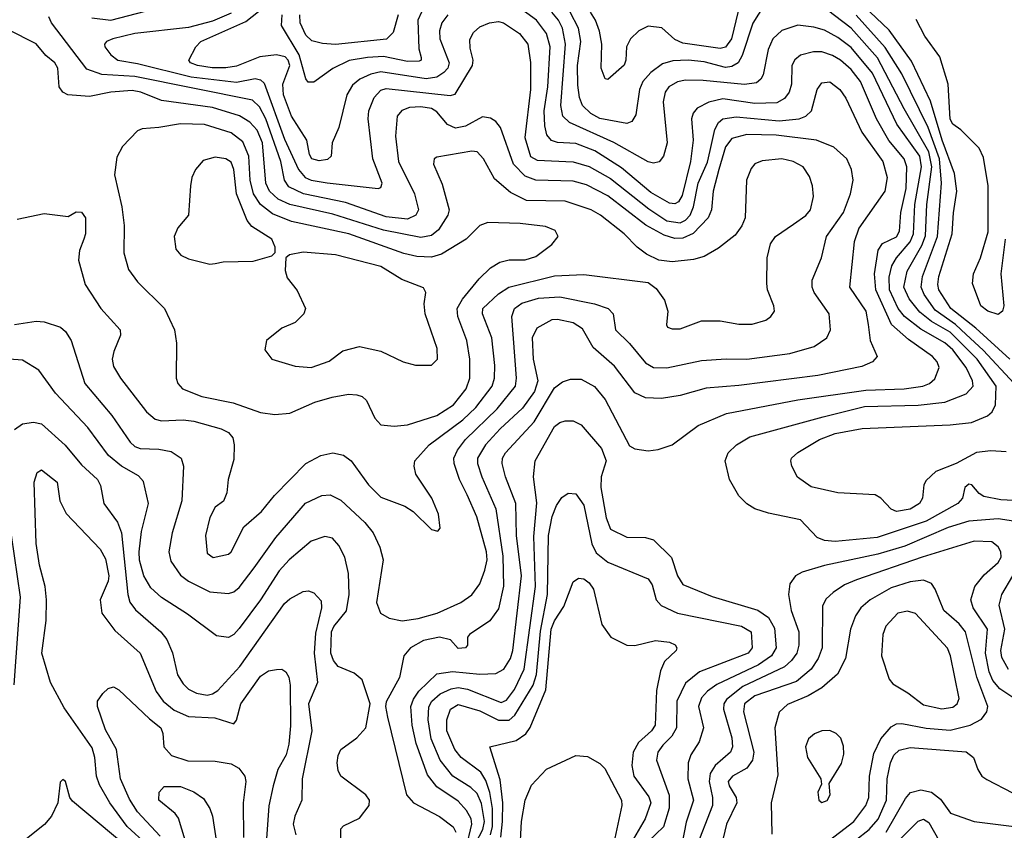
# Model space of a CAD drawing. Extents: x 997026 to 1115308, y 536381 to 619039.
# Tile 368 of 484: x 1041804 to 1045488, y 599052 to 602086. Entities that reach past the tile are written whole.
import ezdxf

# ---------------------------------------------------------------- set-up
doc = ezdxf.new("R2010")
doc.units = 0

msp = doc.modelspace()

# ---------------------------------------------------------------- linework, layer by layer
at = {"layer": '0CON20XD'}
for points in [[(1045508.8, 600815), (1045381.8, 600931.8), (1045287.3, 601005), (1045242.9, 601075), (1045239, 601095), (1045243.3, 601125), (1045293.3, 601285), (1045297.2, 601362.8), (1045310.4, 601445), (1045300.9, 601510.9), (1045255, 601635.3), (1045211.4, 601781.4), (1045140.9, 601930.9), (1045056.8, 602046.8), (1044912.8, 602185)], [(1043405.3, 602105), (1043383.2, 602075), (1043375.2, 602045), (1043375.6, 602015), (1043410.9, 601925), (1043405.2, 601905), (1043391.2, 601888.8), (1043365, 601871.6), (1043325, 601865.1), (1043155, 601891.5), (1043117.4, 601882.6), (1043076.3, 601863.7), (1043049.3, 601840.7), (1043027.9, 601805), (1042997.7, 601682.3), (1042972.5, 601625), (1042969.2, 601575), (1042955, 601562.5), (1042925, 601557.9), (1042897.5, 601565), (1042888.3, 601581.7), (1042878.5, 601635), (1042821, 601725), (1042790.8, 601805), (1042789, 601845), (1042815.1, 601914.9), (1042808.5, 601935), (1042797.1, 601947.1), (1042765, 601955.2), (1042702.5, 601947.5), (1042615, 601912.5), (1042575, 601905.8), (1042524.2, 601905.8), (1042468.6, 601915), (1042443.5, 601925), (1042436.5, 601935), (1042463.1, 601985), (1042481.3, 602005), (1042649.9, 602080.1), (1042750.7, 602159.3)], [(1043474.9, 598985), (1043496.1, 599075), (1043493, 599095), (1043476.1, 599126.1), (1043445, 599161.1), (1043364.9, 599214.9), (1043329.3, 599259.3), (1043287.2, 599377.2), (1043272.8, 599445), (1043267.3, 599515), (1043276.9, 599543.1), (1043296.9, 599573.1), (1043365, 599637.5), (1043423.8, 599646.2), (1043525, 599637.1), (1043585, 599638.4), (1043615, 599655.3), (1043639.8, 599695), (1043648.4, 599725), (1043680.8, 600005), (1043662.8, 600155), (1043659.6, 600275), (1043621.2, 600375), (1043609.5, 600425), (1043610.8, 600445), (1043621.1, 600465), (1043728.6, 600581.4), (1043805, 600707.8), (1043835, 600730.4), (1043865, 600741.3), (1043905, 600740.3), (1043955, 600713.8), (1043995, 600664.5), (1044085, 600490.6), (1044105, 600480), (1044155, 600472.5), (1044192.8, 600477.2), (1044245, 600494.4), (1044342.2, 600567.8), (1044448.1, 600611.9), (1044715, 600662.8), (1044969.8, 600699.8), (1045112.5, 600705), (1045182.9, 600715), (1045208.1, 600725), (1045228.3, 600741.7), (1045243.6, 600785), (1045236.9, 600805), (1045218.9, 600825), (1045129.2, 600889.2), (1045065.8, 600945.8), (1045006.9, 601075), (1045001.6, 601135), (1045016, 601224), (1045032, 601248), (1045085, 601273.8), (1045095.9, 601295), (1045100.2, 601365), (1045120, 601455), (1045123.2, 601535), (1045113, 601565), (1045055.6, 601634.4), (1045009.7, 601715), (1044949.5, 601855), (1044915, 601900.2), (1044874.4, 601934.4), (1044845, 601952), (1044805, 601965.7), (1044773.5, 601966.5), (1044725, 601954.1), (1044703.9, 601936.1), (1044693.3, 601915), (1044692.2, 601845), (1044682.7, 601815), (1044665, 601791.2), (1044636.9, 601775), (1044555, 601772.3), (1044435, 601790.5), (1044381.9, 601778.1), (1044338.2, 601755), (1044323.4, 601736.6), (1044317.8, 601715), (1044323.4, 601635), (1044313.7, 601555), (1044282.2, 601427.8), (1044268.4, 601405), (1044255, 601397.1), (1044235, 601399.5), (1044165, 601440), (1044055, 601532.1), (1043956, 601595), (1043885, 601622.4), (1043816.2, 601626.2), (1043793.8, 601633.8), (1043775.7, 601655), (1043768.8, 601688.8), (1043766.4, 601745), (1043780.3, 601835), (1043788.3, 601985), (1043775.2, 602035), (1043737.7, 602085), (1043665, 602137.3)], [(1044589.5, 602140.5), (1044546.7, 602073.3), (1044507.5, 601952.5), (1044491.8, 601925), (1044468.5, 601911.5), (1044445, 601907), (1044365, 601928.5), (1044304.8, 601935.2), (1044247.2, 601932.8), (1044208.8, 601921.2), (1044165, 601889.2), (1044134.8, 601855), (1044122.8, 601825), (1044109.5, 601730.5), (1044094.2, 601705.8), (1044075, 601698), (1043975, 601716.7), (1043940.7, 601735), (1043909.8, 601765), (1043898.1, 601795), (1043891.8, 601841.8), (1043891.1, 601915), (1043903, 602005), (1043894.8, 602055), (1043863.5, 602115)], [(1045495, 600468.5), (1045438, 600472), (1045383.9, 600466.1), (1045308.2, 600425), (1045231.5, 600395), (1045195, 600361.4), (1045187.1, 600345), (1045182.3, 600295), (1045170.4, 600275), (1045135, 600253.5), (1045085, 600245.3), (1045064.5, 600254.5), (1045026.2, 600295), (1045005, 600307.2), (1044865, 600315.8), (1044765, 600338), (1044714.1, 600374.1), (1044692.5, 600415), (1044688.5, 600435), (1044691.5, 600445), (1044715, 600466.8), (1044796.9, 600515), (1044855, 600537.4), (1044956.4, 600556.4), (1045285, 600569.3), (1045365, 600579.1), (1045425, 600603.6), (1045441.8, 600618.2), (1045455.3, 600644.7), (1045457.5, 600715), (1045386.4, 600815), (1045336.8, 600865), (1045285, 600916.5), (1045215, 600957.1), (1045171.7, 600991.7), (1045131.9, 601041.9), (1045111.5, 601085), (1045123.9, 601145), (1045178.9, 601241.1), (1045192.8, 601277.2), (1045197.8, 601395), (1045216.7, 601535), (1045205, 601591.6), (1045112.7, 601752.7), (1045013.8, 601943.8), (1044915.1, 602055.1), (1044795.6, 602145.6)], [(1041784.2, 600945.8), (1041865, 600957.8), (1041895.3, 600955.3), (1041956.9, 600935), (1041975, 600918.9), (1041996.1, 600885), (1042047.8, 600725), (1042148.7, 600605), (1042217.6, 600505), (1042235, 600488.8), (1042255, 600481.1), (1042325, 600478.7), (1042370.1, 600470.1), (1042408.2, 600445), (1042416.2, 600415), (1042411.2, 600285), (1042374.2, 600165), (1042362.4, 600095), (1042369.7, 600059.7), (1042405, 600007.1), (1042435, 599984), (1042515, 599944.7), (1042585, 599938.5), (1042605, 599944.6), (1042625, 599960.8), (1042681.7, 600035), (1042761.9, 600148.1), (1042873.5, 600276.5), (1042934.8, 600305.2), (1042965, 600308), (1043005, 600287.3), (1043094.8, 600204.8), (1043126.6, 600165), (1043151.3, 600111.3), (1043163.3, 600065), (1043138.4, 599905), (1043153.5, 599865), (1043185.9, 599845.9), (1043235, 599836.5), (1043294.7, 599844.7), (1043365.5, 599864.5), (1043454.4, 599905), (1043495, 599933.8), (1043525, 599974.4), (1043544.2, 600025.8), (1043552.5, 600065), (1043550.5, 600095), (1043514.8, 600224.8), (1043477.8, 600307.8), (1043450, 600365), (1043429.2, 600425), (1043428.4, 600445), (1043441.7, 600475), (1043472.2, 600515), (1043590.2, 600629.8), (1043659.1, 600715), (1043663.2, 600745), (1043644.8, 600975.2), (1043655.2, 601004.8), (1043683.1, 601025), (1043745, 601044.2), (1043825, 601048.4), (1043955, 601023.3), (1044005.7, 601005), (1044024.4, 600985), (1044032.9, 600925), (1044085, 600873.9), (1044145, 600802.2), (1044175, 600783.8), (1044225, 600783.2), (1044355, 600810.5), (1044447, 600817), (1044525, 600816.2), (1044685, 600836.9), (1044776.6, 600863.4), (1044823.3, 600895), (1044837.5, 600925), (1044832.9, 600985), (1044776.8, 601065), (1044768.9, 601085), (1044768.5, 601111.5), (1044803.6, 601195), (1044822, 601275), (1044885.8, 601365), (1044911.8, 601435), (1044922.7, 601485), (1044916.2, 601525), (1044898.8, 601565), (1044849.6, 601609.6), (1044785.7, 601635.7), (1044634.3, 601654.3), (1044525, 601656.2), (1044468.5, 601641.5), (1044445, 601610.9), (1044420.1, 601525), (1044398.7, 601445), (1044392.3, 601375), (1044380, 601345), (1044323.9, 601286.1), (1044285, 601268.4), (1044255, 601267.5), (1044215, 601279.8), (1044147.1, 601317.1), (1044005, 601426.8), (1043925, 601468.7), (1043875, 601482.2), (1043735, 601486.2), (1043695, 601500), (1043651.7, 601545), (1043602.4, 601682.4), (1043585, 601705.6), (1043565, 601717.8), (1043535, 601722.3), (1043472.2, 601687.8), (1043435, 601680.6), (1043404.6, 601694.6), (1043365, 601741.6), (1043345, 601753.7), (1043305, 601760), (1043262.8, 601757.2), (1043233.5, 601746.5), (1043215.8, 601725), (1043210.1, 601649.9), (1043221.6, 601555), (1043281.7, 601435), (1043296.2, 601375), (1043286, 601354), (1043255, 601339.7), (1043175, 601348.7), (1043022.5, 601402.5), (1042865.5, 601435), (1042810.8, 601460.8), (1042794.4, 601485), (1042781, 601555), (1042725.1, 601715.1), (1042700.7, 601760.7), (1042675, 601784.8), (1042235, 601873.1), (1042111.2, 601881.2), (1042055, 601901.4), (1041922.7, 602075), (1041913, 602097)], [(1042073.8, 602093.8), (1042145, 602083.9), (1042275, 602118.7)], [(1042595, 602110.1), (1042525, 602081.2), (1042435, 602056.5), (1042235, 602034.8), (1042152.5, 602015), (1042129.2, 602005), (1042120.8, 601995), (1042121.9, 601985), (1042145, 601954.3), (1042171.2, 601935), (1042245, 601922.5), (1042445, 601872.8), (1042615, 601852.9), (1042685, 601866), (1042705, 601860.7), (1042718.6, 601848.6), (1042795, 601638.8), (1042846.9, 601525), (1042871.7, 601495), (1042895, 601485.2), (1042954.8, 601475.2), (1043145, 601454.5), (1043155, 601458), (1043160.5, 601475), (1043125.3, 601565), (1043107.3, 601715), (1043110.5, 601745), (1043130.3, 601795), (1043155, 601822.8), (1043175, 601828.3), (1043415, 601803.1), (1043433, 601807), (1043498.4, 601915), (1043500.8, 601935), (1043489.4, 601979.4), (1043487.8, 602012.2), (1043501.9, 602038.1), (1043525, 602060), (1043561.2, 602075), (1043595, 602079.1), (1043614, 602075), (1043674.4, 602034.4), (1043704.7, 601995), (1043715.6, 601925.6), (1043715.2, 601825), (1043694, 601645), (1043715, 601574.6), (1043739.9, 601559.9), (1043875, 601554.8), (1043935, 601536.2), (1044015, 601492.1), (1044158.2, 601378.2), (1044225, 601333.2), (1044275, 601326), (1044295, 601336.2), (1044312, 601355), (1044324.7, 601385.3), (1044342.1, 601475), (1044377.5, 601552.5), (1044386.9, 601596.9), (1044405.1, 601674.9), (1044419, 601701), (1044435, 601715.7), (1044485, 601722.1), (1044645, 601708.2), (1044720.8, 601715), (1044745, 601725.3), (1044766.7, 601745), (1044788, 601825), (1044805, 601850), (1044835, 601853.2), (1044872.9, 601825), (1044895, 601792.9), (1044954.8, 601664.8), (1045033.3, 601555), (1045049.7, 601495), (1045041.1, 601445), (1044943.5, 601306.5), (1044925.7, 601255), (1044908.8, 601085), (1044970.3, 600995), (1044977.9, 600945), (1044985.8, 600885.8), (1045012.5, 600825), (1044994.2, 600805), (1044955, 600788), (1044790, 600755), (1044495, 600716.8), (1044372.7, 600707.2), (1044275, 600679.3), (1044205, 600668), (1044145, 600671.2), (1044105, 600689.4), (1044029, 600789), (1043949.5, 600859.5), (1043909.4, 600929.4), (1043875, 600951.2), (1043816.2, 600963.8), (1043795, 600962.7), (1043738.7, 600931.3), (1043721.9, 600895), (1043725.3, 600815), (1043742.4, 600735), (1043730.5, 600695), (1043685, 600631.6), (1043601.1, 600555), (1043546.2, 600495), (1043516.6, 600445), (1043516.6, 600425), (1043532.6, 600375), (1043584.8, 600255.3), (1043611.7, 600078.3), (1043614.1, 599965.9), (1043595, 599880.6), (1043563.4, 599836.6), (1043486.7, 599785), (1043480, 599775), (1043480, 599745), (1043472.5, 599735), (1043445, 599732.9), (1043415.5, 599765.5), (1043374.7, 599774.7), (1043315, 599762.3), (1043266.1, 599735), (1043240.8, 599705), (1043225, 599624), (1043175, 599533.3), (1043172.1, 599515), (1043180, 599475), (1043251.1, 599185), (1043276.9, 599155), (1043375, 599104.2), (1043425.8, 599065), (1043435.2, 599045.1)], [(1043307.5, 602115), (1043293.1, 602085), (1043297.4, 601977.4), (1043305.7, 601944.3), (1043305.8, 601935), (1043298.8, 601931.2), (1043255, 601929.5), (1043165, 601947.9), (1043105, 601945.1), (1043037, 601933), (1042976.1, 601903.9), (1042905, 601852.2), (1042882.8, 601852.8), (1042874.4, 601864.4), (1042849.6, 601955), (1042783.2, 602065), (1042786.5, 602105)], [(1043220.4, 602105), (1043201.8, 602038.2), (1043176.5, 602013.5), (1042985, 601993.2), (1042936.6, 601996.6), (1042897.3, 602007.3), (1042875, 602028), (1042852.7, 602075), (1042851.8, 602105)], [(1045545, 600285.2), (1045475, 600288.8), (1045411.7, 600301.7), (1045393.2, 600313.2), (1045365.8, 600345), (1045355, 600347.1), (1045340, 600335), (1045331.9, 600295), (1045314.4, 600275), (1045195, 600209.3), (1045011.6, 600148.4), (1044855, 600133.2), (1044815, 600136.7), (1044787.8, 600147.8), (1044724.7, 600214.7), (1044605, 600238.9), (1044555, 600255.7), (1044524.5, 600274.5), (1044494.5, 600304.5), (1044459.2, 600365), (1044443.5, 600435), (1044454.7, 600465.3), (1044485.7, 600495), (1044536, 600525), (1044810.3, 600600.3), (1044965, 600638.5), (1045165, 600643.4), (1045264.8, 600655.2), (1045345, 600686.4), (1045370.8, 600715), (1045368.6, 600735), (1045345.2, 600785), (1045295, 600850.3), (1045265, 600877), (1045175, 600928.2), (1045114.8, 600975), (1045090.7, 601005), (1045058.7, 601075), (1045057.1, 601122.9), (1045067.4, 601165), (1045084.4, 601195), (1045135.1, 601255), (1045148.6, 601285), (1045153.6, 601395), (1045178.4, 601535), (1045171.2, 601575), (1045085.5, 601695.5), (1044995, 601885.7), (1044915, 601982.4), (1044865, 602019.4), (1044815, 602046.5), (1044775, 602058.9), (1044715, 602065.9), (1044655, 602046), (1044621.6, 602015), (1044604.8, 601975.2), (1044585, 601880), (1044576.9, 601863.1), (1044560.6, 601849.4), (1044516, 601844), (1044361.2, 601858.8), (1044295, 601859.4), (1044265, 601853.3), (1044233.1, 601835), (1044218.4, 601815), (1044211.3, 601778.7), (1044226.8, 601625), (1044212.7, 601575), (1044196, 601554), (1044175, 601548.8), (1044155, 601554), (1044027, 601627), (1043861.4, 601701.4), (1043835.8, 601725), (1043828.1, 601765), (1043846.2, 601995), (1043834.4, 602054.5), (1043820, 602085), (1043795, 602114.1)], [(1044491.6, 602118.4), (1044466.5, 602015), (1044445, 601983.1), (1044425, 601978.9), (1044285, 601998.3), (1044255, 602012.2), (1044205.9, 602055.9), (1044155, 602061.5), (1044120.8, 602045), (1044088.8, 602015), (1044074.4, 601985), (1044071.9, 601935), (1044065, 601916.2), (1044005, 601862), (1043994.3, 601865), (1043979.6, 601905), (1043982.2, 601995), (1043973.3, 602043.3), (1043958, 602085), (1043939.1, 602115)], [(1045524.1, 600725), (1045408.7, 600848.7), (1045345, 600907.8), (1045305, 600945.8), (1045229.1, 600999.1), (1045188, 601058), (1045176.5, 601085), (1045181.4, 601125), (1045237.9, 601275), (1045252.4, 601475), (1045245.4, 601565), (1045203, 601683), (1045103.8, 601883.8), (1045041.7, 601981.7), (1044933, 602103)], [(1045465, 600983.1), (1045426, 600995), (1045400, 601015), (1045368.3, 601098.3), (1045372.5, 601135), (1045399.2, 601195), (1045427.3, 601292.7), (1045427.1, 601465), (1045410.3, 601570.3), (1045394, 601605), (1045325, 601674), (1045295, 601695.7), (1045285, 601714.2), (1045277.3, 601845), (1045246.8, 601946.8), (1045190, 602025), (1045157.5, 602087.5)], [(1041795, 601340), (1041895, 601361.2), (1041985, 601350), (1042015, 601366.7), (1042035, 601366), (1042050, 601345), (1042050, 601285), (1042043.8, 601265), (1042027.7, 601222.3), (1042024.1, 601185.9), (1042049.4, 601095), (1042107.8, 601005), (1042179.4, 600925), (1042181.4, 600905), (1042156.1, 600843.9), (1042150.4, 600815), (1042155, 600788), (1042181.5, 600745), (1042277.9, 600617.9), (1042311.1, 600591.1), (1042335, 600584.6), (1042415, 600588.8), (1042455, 600584.1), (1042558, 600555), (1042585, 600541.4), (1042601.1, 600521.1), (1042606.4, 600495), (1042605, 600440), (1042584, 600365), (1042578.8, 600315), (1042566.1, 600283.9), (1042535, 600261.2), (1042515, 600223.3), (1042498.8, 600155), (1042505, 600088.8), (1042527.2, 600072.8), (1042585, 600085.8), (1042595.6, 600095), (1042642.6, 600187.4), (1042708.1, 600245), (1042757.8, 600305), (1042875, 600425.4), (1042930.8, 600455), (1042975, 600465.3), (1043015, 600456.4), (1043044.4, 600435), (1043108.8, 600345), (1043155, 600299.5), (1043245.5, 600265.5), (1043275.5, 600245.5), (1043345, 600177.5), (1043368.3, 600171.7), (1043376.7, 600183.3), (1043370.8, 600235), (1043345.7, 600295), (1043285.8, 600385), (1043279.4, 600415), (1043282.2, 600435), (1043336.2, 600495), (1043461.3, 600588.7), (1043510.6, 600635), (1043571.3, 600715), (1043580.4, 600745), (1043581.9, 600791.9), (1043569.8, 600895), (1043535.3, 600985), (1043536.9, 601005), (1043595, 601060.3), (1043634.5, 601085.5), (1043805, 601128), (1043915, 601132.8), (1044155, 601102), (1044185, 601080), (1044216.3, 601036.3), (1044229.4, 600995), (1044223.6, 600943.6), (1044227.5, 600935), (1044245, 600928.8), (1044275, 600928.6), (1044355, 600958.6), (1044425, 600959.4), (1044495, 600946.9), (1044545, 600947.1), (1044595, 600961.4), (1044614.4, 600975.6), (1044627.5, 600995), (1044625.7, 601015), (1044601.4, 601075), (1044599.1, 601099.1), (1044600, 601195), (1044613, 601247), (1044631.2, 601275), (1044698.9, 601321.1), (1044745, 601353.6), (1044762.2, 601375), (1044773.6, 601425), (1044770.4, 601465), (1044759.3, 601499.3), (1044735.3, 601535.3), (1044698, 601555), (1044655, 601565.3), (1044581.5, 601558.5), (1044555, 601546.9), (1044540.6, 601529.4), (1044523.6, 601485), (1044517.8, 601345), (1044505.5, 601314.5), (1044480.6, 601279.4), (1044419, 601231), (1044365, 601200), (1044325, 601188.5), (1044245, 601180), (1044195, 601186.5), (1044148.9, 601208.9), (1044114.2, 601234.2), (1044065.5, 601285), (1043977.3, 601355), (1043942.2, 601375), (1043845, 601406.5), (1043700.1, 601410.1), (1043639.8, 601439.8), (1043580.6, 601490.6), (1043538.8, 601565), (1043515, 601591.1), (1043495, 601593.6), (1043365, 601572.2), (1043354.4, 601565), (1043352.2, 601545), (1043385, 601471.2), (1043411.1, 601375), (1043406, 601355), (1043370.3, 601299.7), (1043345, 601278.1), (1043305, 601271.2), (1043165, 601298.1), (1042975, 601358.2), (1042815, 601394), (1042771.1, 601415), (1042739, 601445), (1042725, 601474.4), (1042712.6, 601625), (1042692.9, 601672.9), (1042665, 601703), (1042626.3, 601726.3), (1042525, 601757.2), (1042335, 601783.5), (1042256.7, 601815), (1042225, 601821), (1042145.3, 601814.7), (1042065, 601798.9), (1041984.6, 601804.6), (1041965.5, 601815.5), (1041951.4, 601835), (1041946.5, 601905), (1041935, 601924.3), (1041902, 601952), (1041865, 601995.5), (1041760.1, 602050.1)], [(1043205, 600564.7), (1043255, 600569.7), (1043365, 600604.8), (1043427.2, 600645), (1043473.9, 600705), (1043488.3, 600745), (1043488.3, 600815), (1043477.3, 600885), (1043443.7, 600975), (1043440.2, 601005), (1043460.1, 601039.9), (1043523.5, 601116.5), (1043565, 601157.9), (1043600.9, 601179.1), (1043635, 601187.2), (1043695, 601187.6), (1043735, 601200), (1043794.4, 601245), (1043818.9, 601275), (1043806.8, 601296.8), (1043771.7, 601311.7), (1043676.6, 601323.4), (1043555, 601326.9), (1043525, 601315.6), (1043474.7, 601265.3), (1043381.7, 601208.3), (1043345, 601196.9), (1043290.3, 601200.3), (1043241.2, 601211.2), (1043035, 601284.8), (1042821.4, 601331.4), (1042749.3, 601359.3), (1042704.7, 601394.7), (1042678.1, 601435), (1042665.7, 601485), (1042660.9, 601575), (1042639.4, 601629.4), (1042595, 601663), (1042495, 601694.4), (1042405, 601697), (1042325, 601682.2), (1042262.1, 601677.9), (1042245, 601670), (1042188.3, 601611.7), (1042167.8, 601572.2), (1042159.2, 601505), (1042186.1, 601386.1), (1042195.2, 601315.3), (1042194.2, 601214.2), (1042210.8, 601150.8), (1042245, 601105.5), (1042345.6, 601005), (1042383.1, 600925), (1042390.5, 600875), (1042389.6, 600745), (1042396.2, 600725), (1042413.6, 600705), (1042485, 600675.7), (1042602.5, 600652.5), (1042705, 600616.4), (1042758, 600608), (1042815, 600613.5), (1042908.6, 600655), (1042973.3, 600673.3), (1043034, 600684), (1043065, 600682.7), (1043085, 600675.4), (1043100.9, 600660.9), (1043132.3, 600595), (1043155, 600569.5), (1043205, 600564.7)], [(1042515, 601171.2), (1042535, 601173.8), (1042565, 601180), (1042677.7, 601182.3), (1042747, 601203), (1042760, 601215), (1042760, 601235), (1042747.1, 601265), (1042671.9, 601311.9), (1042654.8, 601334.8), (1042615.6, 601435), (1042604.7, 601525), (1042595, 601553.1), (1042575, 601566), (1042535, 601572.1), (1042490.2, 601559.8), (1042462, 601525), (1042448, 601495), (1042442.5, 601465), (1042436, 601355), (1042395, 601306.7), (1042382, 601275), (1042387.7, 601227.7), (1042406.7, 601205), (1042435, 601190.8), (1042515, 601171.2)], [(1045491.4, 601265), (1045474.3, 601135), (1045485.5, 601015), (1045480.8, 600995), (1045465, 600983.1)], [(1042895, 600784.5), (1042961.3, 600808.7), (1043013.2, 600846.8), (1043075, 600863.1), (1043155, 600845.7), (1043238.8, 600805), (1043285, 600792.9), (1043345, 600792.7), (1043367.3, 600815), (1043365.4, 600855), (1043320.4, 600985), (1043317.4, 601022.6), (1043322.9, 601065), (1043315, 601082), (1043234.2, 601114.2), (1043155, 601162.2), (1042985, 601206.7), (1042865, 601216.7), (1042814, 601206), (1042800, 601195), (1042797, 601147), (1042805, 601120), (1042842.3, 601072.3), (1042873.3, 601005), (1042866.7, 600985), (1042835, 600953.3), (1042785, 600931.2), (1042727.5, 600885), (1042720.7, 600850.7), (1042747.5, 600815), (1042835, 600789.2), (1042895, 600784.5)], [(1043007.1, 598965), (1043005, 599057.5), (1043015, 599068.8), (1043075, 599097.5), (1043111.1, 599145), (1043112.2, 599165), (1043098.9, 599185), (1043005.7, 599255), (1042995.5, 599275.5), (1042991.9, 599305), (1042995, 599332.5), (1043005, 599354), (1043065, 599398.1), (1043098.6, 599435), (1043115.7, 599525.7), (1043085, 599615.8), (1043055, 599640), (1042995, 599665.5), (1042977.5, 599687.5), (1042967.5, 599715), (1042970, 599795), (1042979.5, 599815), (1043026.8, 599873.2), (1043036.9, 599935), (1043033.8, 600013.8), (1043020.7, 600075), (1042998.6, 600118.6), (1042974, 600145), (1042945, 600152.2), (1042895, 600134.4), (1042812.1, 600065), (1042775, 600023.1), (1042705.4, 599914.6), (1042625, 599806.9), (1042605, 599784.5), (1042585, 599773.5), (1042540.3, 599780.3), (1042431.7, 599861.7), (1042335, 599923.3), (1042295, 599960), (1042268.2, 600005), (1042252.7, 600062.7), (1042250.9, 600095), (1042260.1, 600169.9), (1042286.2, 600275), (1042267.1, 600357.1), (1042248.4, 600378.4), (1042185.2, 600415.2), (1042136.1, 600455), (1042059.3, 600559.3), (1041937.9, 600687.9), (1041875, 600774.3), (1041815, 600812.2), (1041765, 600815.4)], [(1041785, 600552.9), (1041815, 600573.1), (1041855, 600580), (1041885, 600573.3), (1041974.1, 600494.1), (1042035, 600420), (1042094.6, 600365), (1042106.8, 600343.2), (1042118.5, 600275), (1042169.8, 600205), (1042185, 600165.7), (1042208.1, 599935), (1042215.9, 599905.9), (1042237, 599877), (1042332.3, 599795), (1042355, 599766.5), (1042376, 599716), (1042394.4, 599634.4), (1042415, 599600), (1042435, 599580), (1042465, 599565.3), (1042505, 599558.2), (1042525, 599562.4), (1042545, 599575.3), (1042627, 599665), (1042795, 599901.5), (1042815, 599918.9), (1042865, 599945.4), (1042885, 599948.5), (1042905, 599941.2), (1042931.3, 599911.3), (1042933.4, 599885), (1042910.5, 599789.5), (1042906, 599715), (1042918, 599605), (1042884, 599525), (1042897.1, 599425), (1042860.3, 599245), (1042859.1, 599165), (1042833.8, 599105), (1042827.7, 599075), (1042836.7, 599035)], [(1043511.1, 599005), (1043536.4, 599055), (1043542.6, 599085), (1043532, 599152), (1043515, 599189.8), (1043492, 599212), (1043424.4, 599254.4), (1043377.4, 599315), (1043343.6, 599395), (1043332.7, 599465), (1043335, 599514), (1043345.7, 599535), (1043377.7, 599562.3), (1043418.6, 599581.4), (1043445, 599586.5), (1043479.9, 599579.9), (1043605, 599530.7), (1043625, 599539.7), (1043655, 599578.8), (1043691.5, 599655), (1043733.9, 599965), (1043727.7, 600152.3), (1043738.2, 600278.2), (1043726.4, 600375), (1043732.3, 600435), (1043805, 600563.3), (1043825, 600578.9), (1043845, 600584.4), (1043875, 600584.3), (1043905, 600569.4), (1043981, 600481), (1043997.8, 600435), (1043979.4, 600375), (1043978.4, 600335), (1043998, 600222), (1044015, 600179.4), (1044075, 600149.1), (1044145, 600148.6), (1044175, 600139.2), (1044243.1, 600073.1), (1044265, 600004.2), (1044285, 599972.5), (1044395, 599927.5), (1044565.9, 599875.9), (1044605, 599848.2), (1044628.1, 599808.1), (1044634.3, 599735), (1044617.1, 599705), (1044568.4, 599671.6), (1044411.8, 599598.2), (1044376.8, 599573.2), (1044355, 599548.2), (1044344, 599515), (1044362.6, 599435), (1044346.2, 599383.8), (1044315, 599334.3), (1044305.3, 599305), (1044303.3, 599245), (1044325.2, 599164.8), (1044297.5, 599082.5), (1044282.1, 599005)], [(1042279.4, 598999.4), (1042206.4, 599066.4), (1042141.6, 599155), (1042102.1, 599222.1), (1042090.9, 599255), (1042085.2, 599325), (1042075, 599361.1), (1041970.7, 599510.7), (1041919.1, 599605), (1041886.9, 599715), (1041902.6, 599837.4), (1041903.8, 599915), (1041899.1, 599965), (1041878, 600045), (1041865.3, 600125), (1041857.9, 600355), (1041868.9, 600391.1), (1041885, 600400.8), (1041943.8, 600355), (1041954, 600285), (1041977.7, 600237.7), (1042105.6, 600105), (1042125, 600068.8), (1042137.1, 600005), (1042134.6, 599985), (1042105.4, 599915), (1042110.7, 599865), (1042160.1, 599800.1), (1042255.2, 599715.2), (1042315, 599571.8), (1042341.3, 599535), (1042381.6, 599501.6), (1042435, 599478.1), (1042533.6, 599473.6), (1042605, 599450), (1042615.5, 599464.5), (1042631.1, 599525), (1042705, 599628.5), (1042735, 599648.5), (1042765, 599654.3), (1042785, 599655.8), (1042800, 599645), (1042810.9, 599625), (1042815.9, 599595.9), (1042817.4, 599442.6), (1042811.3, 599375), (1042801.2, 599335), (1042770.3, 599279.7), (1042751.7, 599218.3), (1042736, 599144), (1042725.3, 598985)], [(1043565.5, 599034.5), (1043573.5, 599066.5), (1043573.1, 599133.1), (1043563.2, 599193.2), (1043548.5, 599238.5), (1043529.6, 599269.6), (1043455.9, 599325), (1043432.2, 599355), (1043402.3, 599425), (1043401.7, 599465), (1043415.8, 599505), (1043445, 599523), (1043525, 599499.5), (1043595, 599463.9), (1043635, 599464.4), (1043656.7, 599483.3), (1043724.9, 599595.1), (1043737.9, 599635), (1043752.9, 599797.1), (1043778.9, 599935), (1043782.3, 600155), (1043796.6, 600226.6), (1043812.2, 600267.8), (1043832.7, 600297.3), (1043856.2, 600313.8), (1043885, 600310.9), (1043915, 600269.4), (1043944.8, 600124.8), (1043960.2, 600090.2), (1044005, 600056.2), (1044155, 599993.5), (1044170.6, 599970.6), (1044185.4, 599915), (1044203.6, 599893.6), (1044264.6, 599864.6), (1044505, 599816.4), (1044540.7, 599795), (1044544.7, 599735.3), (1044528.9, 599715), (1044347.9, 599645), (1044295, 599602.5), (1044263.2, 599535), (1044261.6, 599435), (1044243.3, 599405), (1044209.6, 599370.4), (1044191.9, 599345), (1044186.4, 599315), (1044233.7, 599183.7), (1044234.1, 599135), (1044213, 599065), (1044155, 599010.6)], [(1045555, 600204.8), (1045465, 600218.4), (1045355, 600209.8), (1045277.9, 600185), (1045115, 600115.5), (1045015, 600086.1), (1044815, 600043), (1044731.8, 600018.2), (1044706.4, 600005), (1044685.3, 599975), (1044680.5, 599935), (1044690.8, 599875), (1044718.9, 599795), (1044718.7, 599745), (1044711.3, 599715), (1044692.2, 599687.8), (1044665.6, 599664.4), (1044509.6, 599590.4), (1044448.6, 599541.4), (1044438.8, 599525), (1044437.6, 599505), (1044467.8, 599397.8), (1044471.3, 599365), (1044463.3, 599345), (1044406, 599294), (1044387.8, 599265), (1044383, 599235), (1044396.4, 599175), (1044395.5, 599145), (1044329.3, 598975)], [(1041783.6, 599596.4), (1041807.5, 599925), (1041773.6, 600156.4)], [(1045565, 599519.6), (1045471.2, 599581.2), (1045445, 599612.6), (1045430.9, 599645), (1045417.9, 599715), (1045424.8, 599805), (1045371.8, 599885), (1045362.5, 599915), (1045377.9, 599965), (1045411.9, 600008.1), (1045465, 600054.6), (1045475.8, 600075), (1045475.3, 600095), (1045465, 600113.5), (1045441.5, 600131.5), (1045375, 600134), (1045180, 600075), (1044935, 599990), (1044889.7, 599970.3), (1044847.4, 599942.6), (1044821.7, 599918.3), (1044807.3, 599892.7), (1044806.1, 599735), (1044791.1, 599695), (1044765.1, 599654.9), (1044710.5, 599609.5), (1044555, 599555.2), (1044515.6, 599525), (1044512, 599495), (1044551, 599345), (1044545.2, 599314.8), (1044524.8, 599285.2), (1044471.1, 599255), (1044454.7, 599235), (1044458.3, 599218.3), (1044484.5, 599175), (1044486.5, 599155), (1044448.5, 599075), (1044421.8, 598965)], [(1045503.9, 599653.9), (1045478.9, 599698.9), (1045475.2, 599725), (1045489.3, 599805), (1045468.4, 599895), (1045479, 599935), (1045561.1, 600075)], [(1043603.6, 599026.4), (1043610.3, 599085), (1043611.1, 599155), (1043601.5, 599241.5), (1043562.5, 599365), (1043661.6, 599388.4), (1043697.1, 599412.9), (1043713.7, 599436.3), (1043772.3, 599577.7), (1043791.9, 599805), (1043805, 599836.6), (1043839.7, 599890.3), (1043875, 599981.9), (1043895, 599995.5), (1043915, 599993.3), (1043935, 599978.1), (1043950.5, 599955), (1043982.2, 599822.2), (1044015.3, 599775.3), (1044075, 599744.5), (1044105, 599744.4), (1044182.3, 599762.3), (1044235, 599756.2), (1044255.8, 599745.8), (1044262.5, 599735), (1044260, 599725), (1044216.2, 599683.8), (1044200.9, 599649.1), (1044186.2, 599575), (1044181.2, 599445), (1044167.5, 599425), (1044118.7, 599381.3), (1044098.9, 599345), (1044094.3, 599295), (1044101.7, 599255), (1044157.5, 599177.5), (1044165.2, 599155), (1044144.2, 599095), (1044100.5, 599019.5)], [(1044817.5, 599002.5), (1044925.2, 599085), (1044970.2, 599145), (1044981.3, 599175), (1044983.5, 599255), (1045000.1, 599339.9), (1045025.7, 599394.3), (1045065, 599439.7), (1045085, 599450.6), (1045105, 599451.6), (1045195, 599434.1), (1045285, 599427.4), (1045360, 599445), (1045402.3, 599467.7), (1045421.8, 599495), (1045426.7, 599515), (1045385.4, 599625), (1045342, 599795), (1045319.2, 599825), (1045261.7, 599875), (1045229.4, 599955), (1045215, 599976.2), (1045185, 599987.9), (1045135, 599981.6), (1045065, 599959.2), (1044985.8, 599914.2), (1044951.5, 599885), (1044931.3, 599855), (1044912.6, 599805), (1044893.1, 599695), (1044863.6, 599636.4), (1044805.1, 599584.9), (1044754, 599556), (1044676.6, 599523.4), (1044645.3, 599494.7), (1044629.7, 599435), (1044639.9, 599260.1), (1044615.8, 599155), (1044617.5, 599037.5)], [(1045253.6, 599506.4), (1045295, 599512.5), (1045311.8, 599525), (1045318.5, 599545), (1045286.8, 599705), (1045275, 599734.3), (1045155, 599863.1), (1045125, 599872.5), (1045090, 599865), (1045045, 599815.6), (1045032.9, 599785), (1045027.9, 599705), (1045057.4, 599617.4), (1045070.8, 599600.8), (1045127.1, 599567.1), (1045185, 599522), (1045253.6, 599506.4)], [(1042329.6, 599029.6), (1042245, 599121.2), (1042215, 599168.8), (1042181, 599245), (1042166.4, 599355), (1042125, 599427.8), (1042094.6, 599515), (1042095.5, 599535), (1042115, 599564.3), (1042135, 599582.9), (1042155, 599589.4), (1042175, 599578.1), (1042289, 599469), (1042331.5, 599435), (1042338.9, 599415), (1042343.2, 599365), (1042372.4, 599332.4), (1042432.5, 599312.5), (1042535, 599311.1), (1042595, 599300.9), (1042624.4, 599285), (1042646.2, 599255), (1042650.4, 599235), (1042639.7, 599155), (1042641, 599025)], [(1044805, 599156.7), (1044825, 599163.8), (1044836.2, 599185), (1044833, 599227), (1044878.1, 599301.9), (1044887.4, 599337.4), (1044886.4, 599366.4), (1044876.4, 599396.4), (1044858.8, 599415), (1044835, 599425.7), (1044805, 599424.4), (1044777.4, 599412.6), (1044755.5, 599394.5), (1044743.5, 599365), (1044751.1, 599325), (1044801.2, 599245), (1044803.3, 599225), (1044790, 599195), (1044794, 599165), (1044805, 599156.7)], [(1044879.4, 598975), (1044982.3, 599055), (1045015.7, 599094.3), (1045046.6, 599165), (1045049.6, 599245), (1045061.6, 599305), (1045075, 599333.1), (1045095, 599352.2), (1045135, 599362.1), (1045345, 599345.4), (1045373.1, 599325), (1045389.1, 599279.1), (1045404.3, 599255), (1045422.1, 599242.1), (1045615, 599142.8)], [(1043675.3, 598965), (1043681.8, 599085), (1043695.4, 599165), (1043718.5, 599221.5), (1043775, 599280.5), (1043885, 599332.2), (1043928.6, 599328.6), (1043975, 599301.8), (1043992.9, 599282.9), (1044055.3, 599165), (1044056.9, 599145), (1044026.7, 599005)], [(1042247.6, 598955), (1042001.7, 599161.7), (1041991.4, 599175), (1041975.6, 599235), (1041965, 599242), (1041955, 599232.5), (1041947.1, 599155), (1041922.8, 599105), (1041896.7, 599073.3), (1041823.6, 599015)], [(1042585, 598725.8), (1042545, 598728.2), (1042525, 598739.6), (1042515, 598755.4), (1042499.3, 598795), (1042476.6, 598896.6), (1042435, 598974.2), (1042397.7, 599097.7), (1042385.4, 599115.4), (1042324.6, 599165), (1042325.6, 599194.4), (1042344.3, 599215.7), (1042405, 599215.8), (1042455, 599195.8), (1042491.4, 599171.4), (1042515, 599133.8), (1042525.4, 599105), (1042548.8, 598948.8), (1042595, 598862.9), (1042611.7, 598815), (1042611.8, 598778.2), (1042595, 598732.5), (1042585, 598725.8)], [(1045046.2, 599045), (1045118.5, 599171.5), (1045136.9, 599193.1), (1045175, 599203.3), (1045214.9, 599194.9), (1045248.9, 599168.9), (1045285.9, 599115.9), (1045375.4, 599085.4), (1045535, 599065.3), (1045635, 599035.6)], [(1045079.7, 599000.3), (1045165, 599086.8), (1045185, 599093.8), (1045205, 599081.8), (1045242.5, 599015)]]:
    msp.add_lwpolyline(points, dxfattribs=at)

doc.saveas('drawing.dxf')
